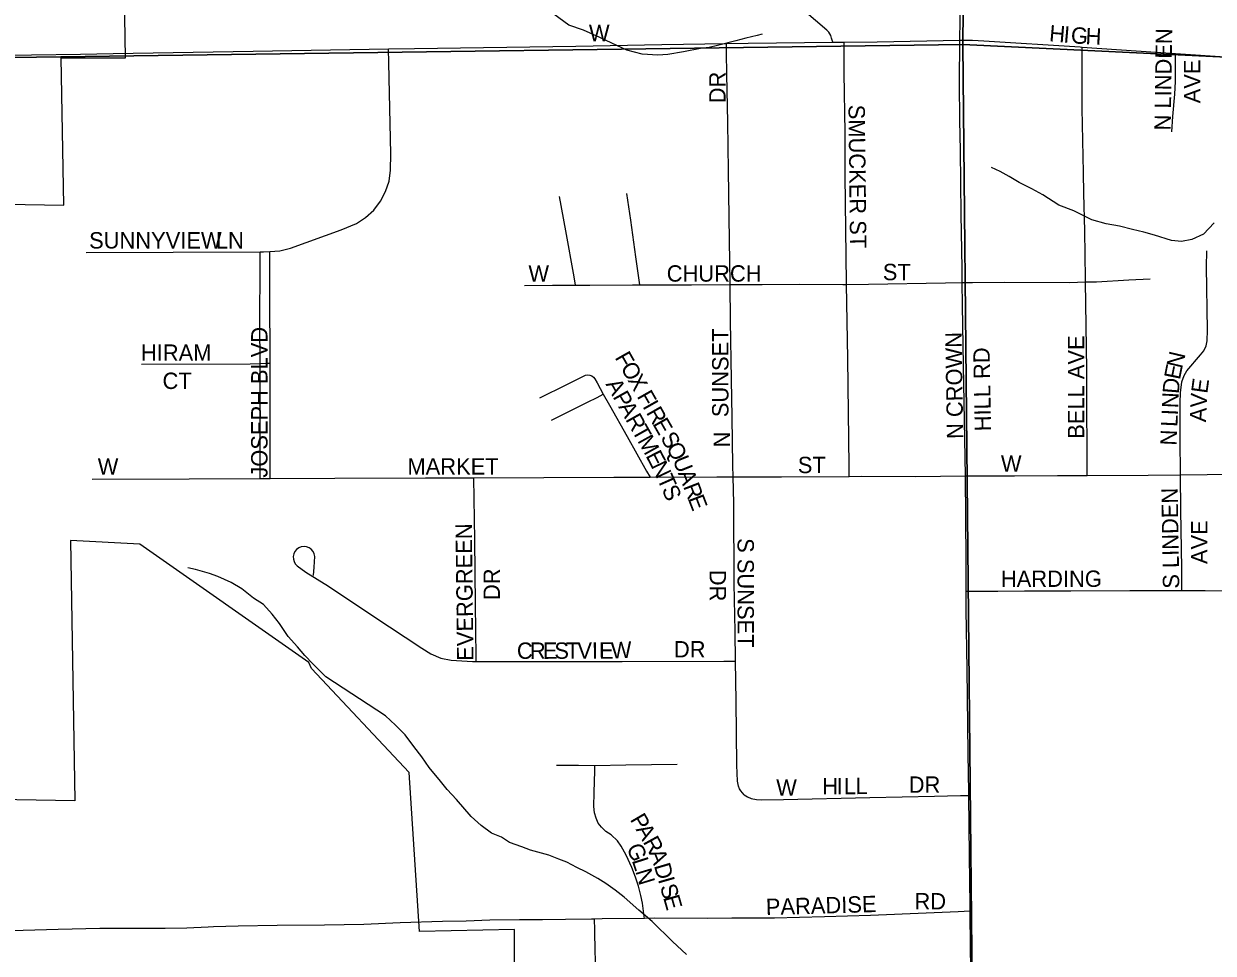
# Model space of a CAD drawing. Extents: x 1985906 to 2360102, y 891258 to 1222054.
# Drawn here: x 2163646 to 2167279, y 1034111 to 1036951 of the extents above; entities that cross this region are included whole.
import ezdxf

# ---------------------------------------------------------------- set-up
doc = ezdxf.new("R2010")
doc.units = 0
for name, color, linetype in [('GM_X_City_Street', 7, 'Continuous'), ('GM_X_City_Street_Text', 7, 'Continuous'), ('GM_X_Corporation', 7, 'Continuous'), ('GM_X_County_Road', 7, 'Continuous'), ('GM_X_Minor_River', 7, 'Continuous'), ('GM_X_Section', 7, 'Continuous'), ('GM_X_Township_Road', 7, 'Continuous')]:
    doc.layers.add(name, color=color, linetype=linetype)

msp = doc.modelspace()

# ---------------------------------------------------------------- linework, layer by layer
at = {"layer": 'GM_X_City_Street'}
for points in [[(2166117.6, 1036894.8), (2166113.6, 1036907.1), (2166111, 1036915.3), (2166108.5, 1036920.5), (2166104.8, 1036925.7), (2166098.6, 1036931.8), (2166029.6, 1036990.8), (2165993, 1037022.7), (2165914.2, 1037089.6), (2165878.3, 1037119.1), (2165867.2, 1037130.2), (2165860.2, 1037139.9)], [(2166505.6, 1036901.3), (2166506.3, 1036962.5), (2166507.5, 1037087)], [(2166151.8, 1036895.1), (2166253.2, 1036896.2), (2166505.6, 1036901.3)], [(2166512.9, 1036160.5), (2166512.1, 1036204.3), (2166509.3, 1036368.6), (2166507.3, 1036564.2), (2166505.2, 1036655.8), (2166504.6, 1036770.2), (2166505.6, 1036901.3)], [(2166505.6, 1036901.3), (2166543.8, 1036901.2), (2166579, 1036899.8), (2166872.8, 1036881), (2166878.8, 1036880.5)], [(2163919.2, 1036860.2), (2164347.1, 1036868.2), (2164759.8, 1036874.5)], [(2164397.7, 1036256), (2164428.5, 1036258.1), (2164461.1, 1036265.8), (2164616.1, 1036321.5), (2164662, 1036341.1), (2164690.3, 1036359.5), (2164715, 1036382.4), (2164735.4, 1036409.1), (2164751.2, 1036438.9), (2164761.8, 1036470.8), (2164766.7, 1036504.1), (2164767.4, 1036553.8), (2164760.8, 1036832.6), (2164759.8, 1036874.5)], [(2164759.8, 1036874.5), (2164839.8, 1036875.7), (2165332.5, 1036883.5), (2165595.4, 1036888.5), (2165792.8, 1036891.5)], [(2165792.8, 1036891.5), (2165858.5, 1036892.4), (2166117.6, 1036894.8)], [(2165803.7, 1036154.5), (2165803.7, 1036158.7), (2165801.3, 1036289.8), (2165798.9, 1036502.8), (2165797.1, 1036650.2), (2165793.6, 1036797.5), (2165793.1, 1036863.1), (2165792.8, 1036891.5)], [(2166117.6, 1036894.8), (2166151.8, 1036895.1)], [(2166159.4, 1036155), (2166159.4, 1036159.1), (2166155.3, 1036488.1), (2166154.9, 1036619.6), (2166152.3, 1036800.7), (2166152, 1036866.3), (2166151.8, 1036895.1)], [(2166889.1, 1036162.6), (2166889, 1036172.2), (2166887, 1036318.7), (2166884.5, 1036432.5), (2166883.4, 1036497.5), (2166879.4, 1036692.7), (2166878.9, 1036839.3), (2166878.8, 1036880.5)], [(2166878.8, 1036880.5), (2167163.8, 1036861.1)], [(2167153, 1036621.5), (2167156.3, 1036668.3), (2167162, 1036736.7), (2167164, 1036774.6), (2167163.9, 1036825.1), (2167163.8, 1036861.1)], [(2167163.8, 1036861.1), (2167346.5, 1036848.6), (2167640.8, 1036829.7), (2167798.1, 1036819.3)], [(2165331.4, 1036152.8), (2165326.9, 1036178), (2165302.2, 1036318.9), (2165282.2, 1036423.9)], [(2165527.6, 1036153.9), (2165524.6, 1036175.2), (2165515.6, 1036239.1), (2165500.7, 1036351.2), (2165488.3, 1036433.1)], [(2163836.2, 1036252.7), (2164367.8, 1036254.7)], [(2164368, 1035913.1), (2164367.6, 1036034.8), (2164367.8, 1036213.4), (2164367.8, 1036254.7)], [(2164367.8, 1036254.7), (2164378.7, 1036254.7), (2164397.7, 1036256)], [(2164398.7, 1035913.9), (2164398.6, 1035932), (2164397.5, 1036111.8), (2164397.7, 1036226.2), (2164397.7, 1036256)], [(2167190.3, 1035876.9), (2167198.6, 1035890.7), (2167240.7, 1035939.7), (2167250.5, 1035952.5), (2167257.3, 1035967), (2167260.6, 1035982.8), (2167262, 1036015.1), (2167259.1, 1036208.9), (2167259.9, 1036257.3)], [(2166889.1, 1036162.6), (2166922.6, 1036163.3), (2167021.2, 1036168.5), (2167087.1, 1036171.8)], [(2165175.5, 1036151.7), (2165261, 1036152.4), (2165331.4, 1036152.8)], [(2165331.4, 1036152.8), (2165375.5, 1036153.1), (2165506, 1036153.9), (2165527.6, 1036153.9)], [(2165527.6, 1036153.9), (2165685.4, 1036154.2), (2165803.7, 1036154.5)], [(2165803.7, 1036154.5), (2165835.3, 1036154.8), (2165901.2, 1036155.2), (2166016.2, 1036155.5), (2166148.1, 1036154.8), (2166159.4, 1036155)], [(2165813, 1035566.8), (2165812.3, 1035601.8), (2165809.8, 1035749.3), (2165807.9, 1035864), (2165805, 1036044.1), (2165803.7, 1036154.5)], [(2166159.4, 1036155), (2166226.8, 1036156.1), (2166461.5, 1036159.4), (2166512.9, 1036160.5)], [(2166167.8, 1035568.5), (2166167.4, 1035599.3), (2166162.8, 1035928.7), (2166159.4, 1036155)], [(2166512.9, 1036160.5), (2166543.9, 1036160.9), (2166642.7, 1036161.7), (2166840.7, 1036161.2), (2166889.1, 1036162.6)], [(2166522.5, 1035570.3), (2166516.1, 1035906.8), (2166513.4, 1036091.9), (2166512.9, 1036160.5)], [(2166894.8, 1035571.3), (2166894.6, 1035602.6), (2166894.3, 1035634.7), (2166894.1, 1035667), (2166893.7, 1035764.7), (2166893.7, 1035895.1), (2166889.1, 1036162.6)], [(2164006.2, 1035911.8), (2164337.6, 1035912.7), (2164368, 1035913.1)], [(2164368, 1035913.1), (2164391.5, 1035913.9), (2164398.7, 1035913.9)], [(2164368.3, 1035562), (2164368.6, 1035596.6), (2164368.7, 1035775.1), (2164368, 1035913.1)], [(2164399.1, 1035562.1), (2164399.1, 1035605.3), (2164398.7, 1035913.9)], [(2165222.7, 1035808.9), (2165305.2, 1035849.2), (2165362.3, 1035877.4), (2165367.9, 1035878.4), (2165375.1, 1035877.7), (2165381.1, 1035875.4), (2165386.3, 1035871.5), (2165390.2, 1035866.5), (2165397.6, 1035853.9), (2165416.3, 1035819.4)], [(2167179.2, 1035573.3), (2167178.9, 1035595.7), (2167178.2, 1035660.5), (2167178.2, 1035696.1), (2167178.3, 1035728.5), (2167178.2, 1035760), (2167178.2, 1035793.2), (2167179.8, 1035824), (2167183.8, 1035857.2), (2167190.3, 1035876.9)], [(2165257.7, 1035740.3), (2165368.2, 1035795.2), (2165397.1, 1035809.8), (2165416.3, 1035819.4)], [(2165416.3, 1035819.4), (2165435.2, 1035786.3), (2165489.1, 1035690.1), (2165548.7, 1035584.7), (2165559.3, 1035566)], [(2163855.1, 1035560), (2164151.4, 1035561.3), (2164368.3, 1035562)], [(2164368.3, 1035562), (2164399.1, 1035562.1)], [(2164399.1, 1035562.1), (2164596.3, 1035562.7), (2164873.1, 1035564.1), (2165020.7, 1035564.3)], [(2165020.7, 1035564.3), (2165448.2, 1035565.8), (2165480.7, 1035565.6), (2165559.3, 1035566)], [(2165028.2, 1035002.5), (2165028.1, 1035018.4), (2165026.4, 1035177.3), (2165023.4, 1035374.4), (2165020.7, 1035564.3)], [(2165559.3, 1035566), (2165763.6, 1035566.9), (2165813, 1035566.8)], [(2165813, 1035566.8), (2165960.4, 1035566.6), (2166167.8, 1035568.5)], [(2165820.1, 1035003.6), (2165818.9, 1035094.4), (2165815.6, 1035241.2), (2165815.4, 1035486.1), (2165813, 1035566.8)], [(2166167.8, 1035568.5), (2166205.9, 1035568.7), (2166369.6, 1035567.9), (2166522.5, 1035570.3)], [(2166522.5, 1035570.3), (2166672.8, 1035569.8), (2166803.3, 1035570.6), (2166894.8, 1035571.3)], [(2166524.7, 1035217.5), (2166524.3, 1035312.8), (2166522.5, 1035570.3)], [(2166894.8, 1035571.3), (2167081.1, 1035572.4), (2167179.2, 1035573.3)], [(2167179.2, 1035573.3), (2167260.4, 1035574), (2167391.4, 1035575.1), (2167538.7, 1035573.3), (2167702.1, 1035575.2), (2167818.1, 1035575.8)], [(2167183.6, 1035219.7), (2167183.6, 1035234), (2167183.6, 1035287.7), (2167180.5, 1035463.8), (2167179.2, 1035573.3)], [(2164531.4, 1035265.3), (2164533.1, 1035291.4), (2164535.1, 1035323.9), (2164533.2, 1035332.2), (2164529.8, 1035339), (2164524.1, 1035345.8), (2164517.9, 1035349.9), (2164510, 1035353.1), (2164502.2, 1035354), (2164493.8, 1035352.9), (2164486.6, 1035350), (2164479, 1035344.9), (2164474.5, 1035339.2), (2164470.8, 1035332.2), (2164469, 1035323.9), (2164469.6, 1035315.3), (2164471.6, 1035308), (2164475.2, 1035301.2), (2164481.2, 1035295), (2164507.6, 1035275.9), (2164577.2, 1035233.2), (2164712.8, 1035142.5), (2164862.1, 1035043), (2164890, 1035025.9), (2164919.9, 1035013.3), (2164951.8, 1035006.5), (2165017, 1035002.5), (2165028.2, 1035002.5)], [(2166524.7, 1035217.5), (2166548.5, 1035217.5), (2166621.2, 1035217.5), (2166703.3, 1035218.3), (2166844.9, 1035218.6), (2167024.8, 1035219.8), (2167183.6, 1035219.7)], [(2166532.6, 1034593.6), (2166532.5, 1034602.2), (2166530.6, 1034721.4), (2166527.5, 1034979.6), (2166525, 1035161), (2166524.7, 1035217.5)], [(2167183.6, 1035219.7), (2167254.7, 1035219.7), (2167467.9, 1035218.5), (2167681.4, 1035220.8), (2167861.9, 1035221.3), (2167960.4, 1035222), (2168000.3, 1035222.3)], [(2165028.2, 1035002.5), (2165474.2, 1035002.4), (2165784.4, 1035003.5), (2165820.1, 1035003.6)], [(2165846.9, 1034595.7), (2165836.4, 1034607.1), (2165832.1, 1034613.6), (2165829.1, 1034621.5), (2165826, 1034637.3), (2165823.9, 1034686), (2165821.8, 1034882.2), (2165820.1, 1035003.6)], [(2165273.8, 1034685.8), (2165340.5, 1034685.8), (2165390.5, 1034685.1)], [(2165542, 1034217.6), (2165541.3, 1034223), (2165535.7, 1034264.6), (2165531.1, 1034287.4), (2165523.9, 1034315.7), (2165515.1, 1034343.8), (2165503.3, 1034373.1), (2165486.4, 1034410.6), (2165470.9, 1034438), (2165459.6, 1034454.3), (2165440.3, 1034472.6), (2165424.1, 1034483.6), (2165411, 1034496.1), (2165401, 1034508.6), (2165394.2, 1034523.9), (2165389.8, 1034540), (2165387.6, 1034559.1), (2165388.4, 1034602.3), (2165390.7, 1034668.3), (2165390.5, 1034685.1)], [(2165390.5, 1034685.1), (2165485, 1034687.2), (2165641.9, 1034689.4)], [(2165846.9, 1034595.7), (2165856.6, 1034589.4), (2165868, 1034584.5), (2165884.1, 1034581.2), (2165900.5, 1034580.1), (2165966.4, 1034581.1), (2166230.2, 1034587.4), (2166428, 1034591.4), (2166507.5, 1034593.1), (2166532.6, 1034593.6)], [(2166537, 1034239.3), (2166536.9, 1034257.4), (2166535, 1034409.3), (2166532.6, 1034593.6)], [(2165389.9, 1034215.6), (2165380.6, 1034215.5), (2165300.5, 1034214), (2165230.4, 1034212.8)], [(2165542, 1034217.6), (2165412.6, 1034216.6), (2165389.9, 1034215.6)], [(2165460.9, 1033419.1), (2165459, 1033641.6), (2165459.6, 1033803.4), (2165459.6, 1033845.3), (2165459, 1033868), (2165457.9, 1033884.3), (2165453.8, 1033899.4), (2165447.4, 1033916.9), (2165420.6, 1033971.1), (2165407.3, 1034004.8), (2165398.6, 1034038), (2165393.9, 1034073.5), (2165391.6, 1034114.3), (2165390.4, 1034182.4), (2165389.9, 1034215.6)], [(2166537, 1034239.3), (2166500.5, 1034237.8), (2166402.5, 1034233.7), (2166232.2, 1034226.8), (2166092, 1034222.3), (2165939.7, 1034218.4), (2165869.6, 1034218.4), (2165808.5, 1034218.4), (2165734.3, 1034217.6), (2165572.5, 1034217.9), (2165542, 1034217.6)], [(2166548, 1033415.6), (2166546.3, 1033562.2), (2166540.6, 1033959.4), (2166538.1, 1034126), (2166537, 1034239.3)]]:
    msp.add_lwpolyline(points, dxfattribs=at)
at = {"layer": 'GM_X_Corporation'}
for points in [[(2163472.7, 1036402.5), (2163768.5, 1036397.3), (2163760.8, 1036847.6), (2163957.2, 1036847.6), (2163951.9, 1037158.4)], [(2165792.1, 1031156.4), (2165998, 1031323.7), (2166273.2, 1031547.3), (2166366.6, 1031547.4), (2166338.1, 1031925), (2166260.7, 1032954.6), (2166123.7, 1032954.6), (2166123.7, 1032921.6), (2165142, 1032920.5), (2165145.5, 1034183.7), (2164855, 1034177.4), (2164823.7, 1034663.5), (2164525.3, 1034981.6), (2164516.7, 1034999.6), (2164000.9, 1035361), (2163788.6, 1035372.2), (2163802.5, 1034576.6), (2163505.5, 1034581.8)]]:
    msp.add_lwpolyline(points, dxfattribs=at)
at = {"layer": 'GM_X_County_Road'}
for points in [[(2163819.2, 1036858.3), (2163919.2, 1036860.2)], [(2163518.9, 1036854.8), (2163819.2, 1036858.3)]]:
    msp.add_lwpolyline(points, dxfattribs=at)
at = {"layer": 'GM_X_Minor_River'}
for points in [[(2165901.8, 1036920), (2165885.8, 1036915.8), (2165851.7, 1036907.5), (2165821.6, 1036899.2), (2165765.6, 1036884.7), (2165739.5, 1036878.5), (2165713.4, 1036876.3), (2165661.3, 1036865.8), (2165613.2, 1036857.4), (2165583.1, 1036855.1), (2165534.9, 1036858.8), (2165488.6, 1036870.4), (2165442.3, 1036892.1), (2165406, 1036909.9), (2165355.6, 1036931.6), (2165311.3, 1036947.3), (2165264.8, 1036981)], [(2167281.9, 1036342.9), (2167250.1, 1036308.5), (2167214.1, 1036292.1), (2167182, 1036285.8), (2167151.9, 1036289.6), (2167099.5, 1036305.2), (2167067.3, 1036315), (2167033.1, 1036322.8), (2166992.9, 1036332.5), (2166952.7, 1036340.2), (2166908.4, 1036351.9), (2166854, 1036379.5), (2166807.7, 1036397.2), (2166759.2, 1036429), (2166724.9, 1036446.8), (2166686.6, 1036466.5), (2166656.3, 1036484.4), (2166628.1, 1036500.2), (2166601.9, 1036512)], [(2165399.6, 1034339.8), (2165363.3, 1034359.6), (2165335, 1034373.4), (2165304.8, 1034389.2), (2165280.6, 1034399.1), (2165250.4, 1034410.9), (2165194, 1034426.5), (2165167.9, 1034436.3), (2165129.6, 1034450), (2165105.4, 1034465.9), (2165075.2, 1034477.7), (2165042.8, 1034501.5), (2165012.5, 1034529.4), (2164967.9, 1034581.2), (2164939.5, 1034611.1), (2164919.2, 1034637.1), (2164884.7, 1034678.9), (2164862.4, 1034710.9), (2164838, 1034742.8), (2164811.6, 1034778.8), (2164781.2, 1034808.6), (2164750.9, 1034836.5), (2164569.2, 1034955.5), (2164528.7, 1034995.3), (2164504.4, 1035021.2), (2164482.1, 1035047.1), (2164453.7, 1035079), (2164427.3, 1035119), (2164404.9, 1035146.9), (2164378.6, 1035176.8), (2164348.3, 1035196.6), (2164311.9, 1035224.4), (2164279.6, 1035244.3), (2164239.3, 1035262), (2164213.2, 1035271.8), (2164170.9, 1035283.5), (2164146.8, 1035289.4)], [(2165670.6, 1034107.1), (2165628.1, 1034146.9), (2165565.3, 1034208.6), (2165524.9, 1034242.4), (2165480.4, 1034282.2), (2165452.1, 1034304.1), (2165423.8, 1034323.9), (2165399.6, 1034339.8)]]:
    msp.add_lwpolyline(points, dxfattribs=at)
at = {"layer": 'GM_X_Section'}
for points in [[(2161080.3, 1042186), (2166567, 1042311.9), (2166514.3, 1036888), (2161151.3, 1036815.1)], [(2166567, 1042311.9), (2172212.9, 1042046.7), (2172140.4, 1036852.7), (2172136.1, 1036618.6), (2166514.3, 1036888)], [(2161151.3, 1036815.1), (2166514.3, 1036888), (2166567, 1031550.9), (2161230.4, 1031434.2)], [(2166514.3, 1036888), (2172136.1, 1036618.6), (2172043.3, 1031460.5), (2172036.8, 1031272.4), (2169344.4, 1031347.9), (2166567, 1031550.9)]]:
    msp.add_lwpolyline(points, close=True, dxfattribs=at)
at = {"layer": 'GM_X_Township_Road'}
for points in [[(2164997.3, 1034209.5), (2164924.8, 1034208.5), (2164796.1, 1034204), (2164684.4, 1034199.5), (2164564.2, 1034197.2), (2164420.1, 1034196.2), (2164300.5, 1034193.4), (2164225.8, 1034191.7)], [(2165230.4, 1034212.8), (2165160.2, 1034213), (2165070, 1034211.9), (2164997.3, 1034209.5)], [(2164225.8, 1034191.7), (2164209.2, 1034191.3), (2164143.9, 1034188.3), (2164078.4, 1034187.1), (2163878, 1034187.2), (2163751.5, 1034183.3), (2163643.8, 1034180.5), (2163570.4, 1034178.3)]]:
    msp.add_lwpolyline(points, dxfattribs=at)

# ---------------------------------------------------------------- texts
at = {"layer": 'GM_X_City_Street_Text'}
for s, rotation, p in [('W', 0, (2165372.4, 1036898.3)), ('H', 355.0766, (2166776.9, 1036898.2)), ('I', 355.0549, (2166820.7, 1036894.5)), ('G', 355.7023, (2166843.2, 1036892.5)), ('H', 357.2007, (2166888.5, 1036889.2)), ('N LINDEN', 89.131, (2167149.4, 1036625.2)), ('AVE', 90, (2167239.8, 1036708.5)), ('DR', 90, (2165789.8, 1036708.5)), ('SMUCKER ST', 270.6588, (2166165.1, 1036703.9)), ('SUNNYVIEW', 0, (2163845.6, 1036264.7)), ('LN', 0, (2164232.8, 1036264.7)), ('W', 0, (2165187.6, 1036163.5)), ('CHURCH', 0, (2165610, 1036163.5)), ('ST', 0, (2166270, 1036167.9)), ('JOSEPH BLVD', 90, (2164390.6, 1035564.5)), ('SUNSET', 90, (2165798.6, 1035749.3)), ('N CROWN', 90.881, (2166515.8, 1035683.1)), ('BELL AVE', 90, (2166885.4, 1035683.3)), ('HIRAM', 0, (2164004, 1035921.5)), ('F', 299.6093, (2165450.2, 1035931.8)), ('HILL RD', 91.0603, (2166600.9, 1035706.7)), ('O', 299.6066, (2165467.6, 1035901.2)), ('N', 76.6794, (2167184.3, 1035895.9)), ('CT', 0, (2164070, 1035835.5)), ('X', 299.6066, (2165489.4, 1035863)), ('E', 78.5883, (2167177.5, 1035861.8)), ('A', 299.2053, (2165422.7, 1035850.3)), ('D', 85.5141, (2167174.3, 1035819.5)), ('E', 82.1056, (2167261, 1035819.9)), ('P', 299.2245, (2165444.2, 1035811.9)), ('F', 299.6093, (2165517.6, 1035813.3)), ('N', 87.3856, (2167172.3, 1035776)), ('V', 87.2664, (2167259, 1035777.2)), ('A', 299.2244, (2165461.3, 1035781.2)), ('I', 299.6142, (2165535, 1035782.7)), ('R', 299.6184, (2165545.9, 1035763.5)), ('A', 87.9234, (2167257.4, 1035733.3)), ('R', 299.2056, (2165482.8, 1035742.8)), ('E', 299.5958, (2165565.5, 1035729.1)), ('L', 87.4036, (2167169.7, 1035718.9)), ('I', 87.3756, (2167171.3, 1035754)), ('T', 299.2245, (2165502.1, 1035708.2)), ('S', 299.6222, (2165589.4, 1035687)), ('N', 90, (2165803, 1035656.9)), ('N', 87.3766, (2167167, 1035661.7)), ('M', 299.0015, (2165519.3, 1035677.5)), ('Q', 298.8721, (2165606.7, 1035656.5)), ('E', 297.2737, (2165544.7, 1035631.7)), ('U', 291.9962, (2165627.3, 1035619.4)), ('ST', 0, (2166010.4, 1035578.3)), ('W', 0, (2166630.8, 1035582.7)), ('W', 0, (2163872, 1035573.9)), ('MARKET', 0, (2164818, 1035573.9)), ('N', 295.6852, (2165560.7, 1035600.7)), ('T', 293.8515, (2165579.6, 1035561.5)), ('A', 291.0344, (2165643.7, 1035578.8)), ('S', 293.2524, (2165593.8, 1035529.4)), ('R', 291.0437, (2165659.5, 1035537.7)), ('S LINDEN', 90.9221, (2167175.8, 1035225.5)), ('E', 291.0101, (2165673.7, 1035500.8)), ('EVERGREEN', 90.6972, (2165019.8, 1035005.2)), ('AVE', 90, (2167261.8, 1035300.5)), ('S SUNSET', 270, (2165826.3, 1035379.7)), ('DR', 90, (2165100.5, 1035190.5)), ('DR', 270, (2165741.2, 1035282.9)), ('HARDING', 0, (2166630.8, 1035230.7)), ('C', 0.1214, (2165152.5, 1035010.7)), ('R', 0.1214, (2165192.1, 1035010.8)), ('E', 0.1339, (2165231.7, 1035010.8)), ('S', 0.1339, (2165266.9, 1035010.9)), ('T', 0.1093, (2165302.1, 1035011)), ('V', 0.1279, (2165337.3, 1035011.1)), ('I', 0.1311, (2165381.3, 1035011.2)), ('E', 0.1339, (2165403.3, 1035011.2)), ('W', 2.6928, (2165440.9, 1035011.4)), ('DR', 0, (2165632, 1035015.1)), ('H', 0.0437, (2166085.2, 1034597.1)), ('I', 0.0587, (2166129.2, 1034597.1)), ('L', 0.0546, (2166151.2, 1034597.1)), ('L', 0.6167, (2166187, 1034597.2)), ('DR', 0, (2166349.2, 1034601.5)), ('W', 0, (2165944.4, 1034592.7)), ('P', 300.2564, (2165496.7, 1034519.9)), ('A', 300.2578, (2165514.4, 1034489.5)), ('R', 298.7597, (2165536.4, 1034451.8)), ('G', 293.279, (2165486.2, 1034434.1)), ('L', 287.7436, (2165503.1, 1034394.9)), ('A', 291.5051, (2165554.7, 1034418.6)), ('N', 286.8311, (2165513.8, 1034361.6)), ('D', 286.3957, (2165570.5, 1034378.8)), ('I', 285.9454, (2165582.9, 1034336.7)), ('S', 285.9454, (2165588.9, 1034315.5)), ('E', 285.9379, (2165598.6, 1034281.7)), ('PARADISE', 1.6337, (2165913.5, 1034227.5)), ('RD', 0, (2166366.8, 1034245.1))]:
    msp.add_text(s, height=50, rotation=rotation, dxfattribs=at).set_placement(p)

doc.saveas('drawing.dxf')
